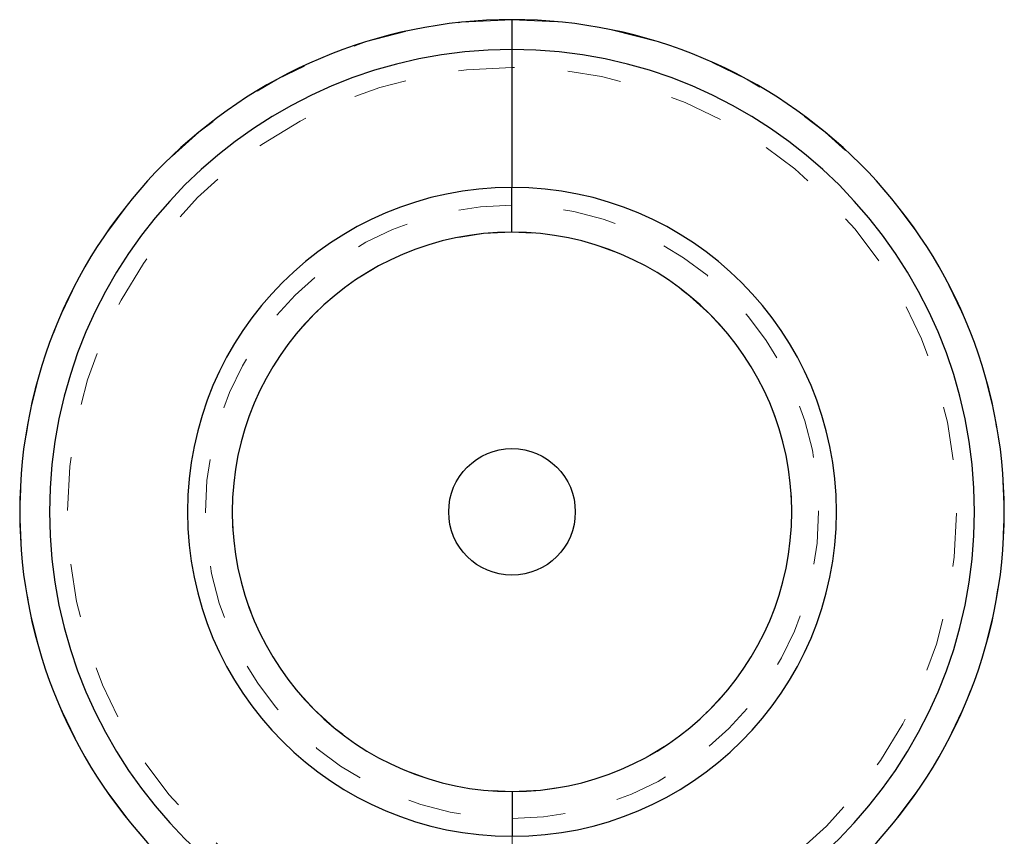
# Model space of a CAD drawing. Header units: inches. Extents: x 1907 to 2452, y -210 to -54.
# Tile 591 of 656: x 1944.66 to 1946.5, y -74.83 to -73.31. Entities that reach past the tile are written whole.
import ezdxf

# ---------------------------------------------------------------- set-up
doc = ezdxf.new("R2010")
doc.units = ezdxf.units.IN
doc.header["$LTSCALE"] = 0.5
doc.header["$MEASUREMENT"] = 0
doc.linetypes.add('HIDDEN', pattern=[0.225, 0.15, -0.075])
doc.layers.add('APP-M-S', color=30, linetype='Continuous')

msp = doc.modelspace()

# ---------------------------------------------------------------- linework, layer by layer
at = {"layer": 'APP-M-S', "linetype": 'Continuous', "lineweight": 25}
for p, q in [((1945.57672, -73.30504), (1945.57672, -73.36072)), ((1945.57672, -73.36072), (1945.57672, -73.61803)), ((1945.57672, -73.70154), (1945.57671, -73.61803)), ((1945.57673, -74.74543), (1945.57674, -74.82895))]:
    msp.add_line(p, q, dxfattribs=at)
at = {"layer": 'APP-M-S', "linetype": 'HIDDEN', "lineweight": 18}
for p, q in [((1945.57672, -73.30504), (1945.57672, -73.39413)), ((1945.57672, -73.39413), (1945.57672, -73.65143)), ((1945.57672, -73.70154), (1945.57671, -73.65143)), ((1945.57673, -74.74543), (1945.57674, -74.79554)), ((1945.57672, -75.05284), (1945.57673, -74.79554))]:
    msp.add_line(p, q, dxfattribs=at)
at = {"layer": 'APP-M-S', "linetype": 'Continuous', "lineweight": 25}
msp.add_circle((1945.57672, -74.22349), 0.11811, dxfattribs=at)
for centre, radius, start, end in [((1945.57678, -74.22349), 0.91844, 90.00343, 269.99675), ((1945.57667, -74.22349), 0.91844, 270.00343, 89.99675), ((1945.57678, -74.22349), 0.86276, 90.00355, 269.99645), ((1945.57667, -74.22349), 0.86276, 270.00355, 89.99645), ((1945.57678, -74.22349), 0.60546, 90.00506, 269.99494), ((1945.57667, -74.22349), 0.60546, 270.00506, 89.99494), ((1945.57678, -74.22349), 0.52194, 90.00746, 269.99572), ((1945.57667, -74.22349), 0.52194, 270.00746, 89.99572)]:
    msp.add_arc(centre, radius, start, end, dxfattribs=at)
at = {"layer": 'APP-M-S', "linetype": 'HIDDEN', "lineweight": 18}
for centre, radius, start, end in [((1945.57678, -74.22349), 0.91844, 90.00343, 269.99675), ((1945.57667, -74.22349), 0.91844, 270.00343, 89.99675), ((1945.57678, -74.22349), 0.82936, 90.00384, 269.99616), ((1945.57667, -74.22349), 0.82936, 270.00355, 89.99645), ((1945.57678, -74.22349), 0.57205, 90.00565, 269.99435), ((1945.57667, -74.22349), 0.57205, 270.00506, 89.99494), ((1945.57678, -74.22349), 0.52194, 90.00746, 269.99572), ((1945.57667, -74.22349), 0.52194, 270.00746, 89.99572)]:
    msp.add_arc(centre, radius, start, end, dxfattribs=at)

doc.saveas('drawing.dxf')
